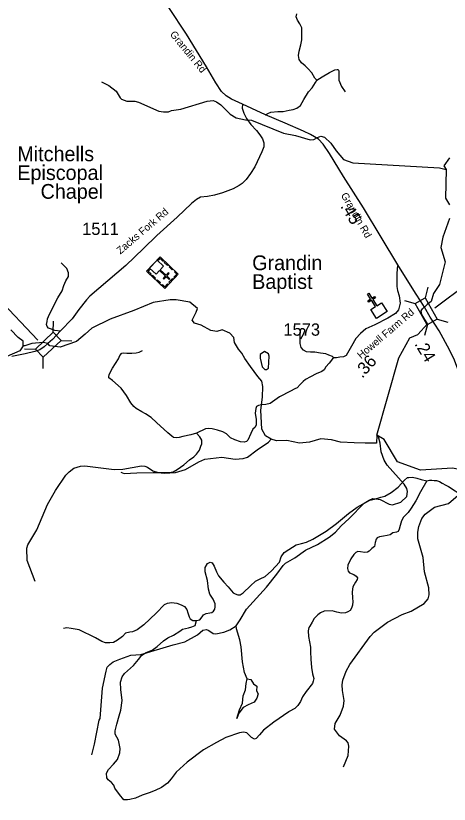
# Model space of a CAD drawing. Extents: x 1159738 to 1321356, y 736314 to 882035.
# Drawn here: x 1282038 to 1286444, y 838175 to 846191 of the extents above; entities that cross this region are included whole.
import ezdxf

# ---------------------------------------------------------------- set-up
doc = ezdxf.new("R2010")
doc.units = 0
for name, color, linetype in [('Exist Cultural Church CELL', 7, 'Continuous'), ('Exist Cultural Church Label', 7, 'Continuous'), ('Exist Cultural Church with Cemetary CELL', 7, 'Continuous'), ('Exist Hydrographic Creek Single Shore', 7, 'Continuous'), ('Exist Hydrographic Misc Water Feature', 7, 'Continuous'), ('Exist Road Non-System Type 51', 7, 'Continuous'), ('Exist Road Secondary Mileage Hundredths English Label', 7, 'Continuous'), ('Exist Road Secondary Structure Standard Bridge CELL', 7, 'Continuous'), ('Exist Road Secondary Structure Standard Bridge Number Label', 7, 'Continuous'), ('Exist Road Secondary Type 41 Attributed', 7, 'Continuous'), ('Exist Road Secondary Type 51 Attributed', 7, 'Continuous'), ('Exist Road Secondary Type 51 Label', 7, 'Continuous'), ('Exist Road Secondary Type 51 Number Label', 7, 'Continuous')]:
    doc.layers.add(name, color=color, linetype=linetype)

msp = doc.modelspace()

# ---------------------------------------------------------------- linework, layer by layer
at = {"layer": 'Exist Cultural Church CELL'}
msp.add_lwpolyline([(1285646.5, 843203), (1285694.4, 843233.8), (1285653.3, 843297.9), (1285626.4, 843280.7), (1285617.8, 843294.1), (1285644.7, 843311.4), (1285612.3, 843362), (1285625.8, 843370.7), (1285658.2, 843320), (1285685.1, 843337.3), (1285693.8, 843323.8), (1285666.8, 843306.6), (1285707.9, 843242.5), (1285756.5, 843273.4), (1285813.9, 843183.8), (1285703.9, 843113.4)], close=True, dxfattribs=at)
at = {"layer": 'Exist Cultural Church with Cemetary CELL'}
for points in [[(1283689.5, 843564.7), (1283553.2, 843419.6), (1283367.7, 843594), (1283504, 843739.1)], [(1283481.4, 843714.9), (1283489.7, 843707.1), (1283504.8, 843723.1), (1283534.2, 843695.4), (1283541.9, 843703.6), (1283504, 843739.1)], [(1283474.5, 843707.7), (1283397.7, 843625.9), (1283463.7, 843563.9), (1283498.4, 843600.9), (1283557.9, 843545.1), (1283535.3, 843521.1), (1283543.3, 843513.5), (1283565.9, 843537.6), (1283596.6, 843508.6), (1283604.6, 843517.1), (1283573.8, 843546), (1283596.5, 843570.1), (1283588.5, 843577.7), (1283565.8, 843553.6), (1283506.4, 843609.3), (1283540.5, 843645.6)], [(1283555, 843691.2), (1283586.5, 843661.6), (1283578.7, 843653.3), (1283547.2, 843682.9)], [(1283603.9, 843645.2), (1283635.5, 843615.5), (1283627.7, 843607.2), (1283596.1, 843636.9)], [(1283390.3, 843618.1), (1283398.7, 843610.3), (1283383.6, 843594.2), (1283413.1, 843566.6), (1283405.5, 843558.4), (1283367.7, 843594)], [(1283428.1, 843552.8), (1283459.7, 843523.1), (1283451.9, 843514.8), (1283420.3, 843544.5)], [(1283658, 843594.4), (1283650.2, 843586.1), (1283673.7, 843564.1), (1283645.9, 843534.5), (1283654, 843526.9), (1283689.5, 843564.7)], [(1283476.1, 843507.6), (1283507.7, 843478), (1283499.9, 843469.7), (1283468.3, 843499.3)], [(1283638.8, 843510.8), (1283603.3, 843473), (1283595, 843480.8), (1283630.5, 843518.6)], [(1283521.6, 843449.3), (1283529.4, 843457.6), (1283552.8, 843435.5), (1283580.6, 843465.1), (1283588.7, 843457.5), (1283553.2, 843419.6)]]:
    msp.add_lwpolyline(points, close=True, dxfattribs=at)
at = {"layer": 'Exist Hydrographic Creek Single Shore'}
for points in [[(1286446.7, 844747.1), (1286389.5, 844663.5), (1286411.5, 844628.2), (1286407.1, 844337.6), (1286446.5, 844269.1)], [(1286446.5, 844128.2), (1286380.5, 843938.8), (1286358.5, 843833.2), (1286402.5, 843687.8), (1286393.7, 843648.2), (1286345.3, 843458.9), (1286283.7, 843366.4), (1286261.6, 843286.6), (1286221.1, 843255)], [(1285709.6, 841925.5), (1285706.3, 841844.1), (1285591.1, 841844.1), (1285476, 841848.4), (1285339.5, 841856.9), (1285245.6, 841878.3), (1285139, 841891.1), (1285023.8, 841856.9), (1284921.5, 841844.1), (1284793.5, 841874), (1284686.8, 841869.7), (1284634.8, 841887.2), (1284575.9, 841920.9), (1284537.6, 841989.2), (1284529, 842181.3), (1284546.1, 842313.6), (1284550.3, 842420.4), (1284537.6, 842475.8), (1284499.2, 842522.8), (1284422.4, 842625.2), (1284366.9, 842706.3), (1284337.1, 842761.8), (1284302.9, 842800.3), (1284260.3, 842868.5), (1284256, 842919.8), (1284213.4, 842962.5), (1284136.6, 842996.6), (1284081.1, 842979.5), (1284021.4, 842992.3), (1283923.3, 843043.6), (1283855.1, 843064.9), (1283829.5, 843094.8), (1283872.1, 843175.9), (1283884.9, 843214.3), (1283808.1, 843278.3), (1283667.4, 843303.9), (1283607.7, 843303.9), (1283432.8, 843274.1), (1283236.6, 843193), (1282997.7, 843107.6), (1282811.5, 843014.1), (1282743.3, 842954.3), (1282653.7, 842877.5), (1282487.4, 842822), (1282385.4, 842835.4), (1282363.4, 842858.9)], [(1285709.6, 841925.5), (1285931.6, 842714.2), (1286042.5, 842914.8), (1286123.6, 842948.9), (1286221.7, 843059.9), (1286166.6, 843153.3), (1286158.6, 843191.6), (1286170.9, 843211.3), (1286221.1, 843255)], [(1282363.4, 842858.9), (1282315.1, 842868.7), (1282199.4, 842858.1), (1282129.1, 842834.8), (1282112, 842834.8), (1282077.9, 842783.6), (1281945.6, 842728.1)], [(1288439.6, 838007), (1288392.7, 838116.2), (1288335.7, 838508.1), (1288288.6, 838620.6), (1287827.7, 839230.6), (1287798.6, 839388.8), (1287820.6, 839956.2), (1287758.9, 840045.3), (1287038.6, 840700.7), (1286874.6, 840805.8), (1286768.6, 840932.6), (1286714.5, 841074.9), (1286715.6, 841491.7), (1286675.6, 841551.6), (1286476.6, 841591.7), (1286150.5, 841572), (1285919.5, 841655.4), (1285783.5, 841881.4), (1285709.6, 841925.5)]]:
    msp.add_lwpolyline(points, dxfattribs=at)
at = {"layer": 'Exist Hydrographic Misc Water Feature'}
for points in [[(1282907.8, 845520.5), (1282983, 845482), (1283059.7, 845424.7), (1283097.9, 845355), (1283113.7, 845343.2), (1283165.2, 845321.6), (1283249.3, 845321.6), (1283285, 845312.7), (1283490.9, 845221.6), (1283538.8, 845212.4), (1283591, 845215.5), (1283619.2, 845226.4), (1283715.5, 845240), (1283981.8, 845323.3), (1284045.9, 845327.8), (1284077.7, 845315.6), (1284120.9, 845286), (1284218.7, 845191.4), (1284279.7, 845152.4), (1284371.4, 845134.1), (1284435.3, 845128.7), (1284760.4, 844998.3), (1284879.8, 844973.8), (1285030.9, 844929.7), (1285067, 844933.1), (1285103.5, 844953.7), (1285139.7, 844965.2), (1285175.6, 844956.3), (1285240.1, 844894.3), (1285294.2, 844816.9), (1285368.2, 844729.2), (1285463.4, 844694.5), (1286346.7, 844643.1), (1286411.5, 844628.2)], [(1282112, 842834.8), (1282114.4, 842884.1), (1282063.2, 842918.3), (1281986.4, 842999.4)], [(1284568, 842594.8), (1284588, 842594.4), (1284606.3, 842609.6), (1284613.2, 842729.3), (1284605.8, 842754), (1284566.4, 842778.6), (1284521.5, 842745.9), (1284520.7, 842709.8), (1284542.5, 842623.2), (1284568, 842594.8)], [(1282235.7, 840439.3), (1282154.9, 840653.5), (1282149.9, 840777.5), (1282158.8, 840813.4), (1282252.5, 840963.4), (1282361.1, 841223), (1282440.6, 841365), (1282546.4, 841518.8), (1282579.4, 841555.9), (1282628.2, 841591), (1282696.9, 841612.6), (1282740.9, 841615.8), (1283036.3, 841578.7), (1283124.3, 841582.7), (1283317.2, 841614.1), (1283349.3, 841612.7), (1283376.9, 841602.3), (1283432.1, 841565), (1283483.8, 841547.6), (1283547.7, 841542.2), (1283659.8, 841549), (1283764.7, 841578.9), (1283898.7, 841657.5), (1283959.3, 841684.1), (1284134, 841703.6), (1284267.6, 841682.9), (1284347.7, 841688.6), (1284392.2, 841703.3), (1284492.1, 841779.3), (1284606.1, 841856.6), (1284634.8, 841887.2)], [(1284277.2, 839988.7), (1284318.6, 840048.6), (1284381.5, 840159), (1284585, 840380.6), (1284692.3, 840513.8), (1284756.5, 840602), (1284781.1, 840626.1), (1284874.5, 840679.2), (1284984.4, 840756.7), (1285105.9, 840815.8), (1285221.9, 840888.9), (1285287.1, 840941.8), (1285344.7, 841003.8), (1285426.6, 841078.5), (1285580.6, 841236.3), (1285629.4, 841267.3), (1285665.7, 841282.2), (1285701.7, 841281.4), (1285741.6, 841272.4), (1285832.5, 841224.6), (1285868.4, 841219.8), (1285953, 841245.2), (1286014.5, 841303.9), (1286019.7, 841355.5), (1286012.4, 841384.4), (1285985.5, 841428.4), (1285812.1, 841623.1), (1285781.4, 841672.1), (1285753.5, 841756.4), (1285743.6, 841845.2), (1285725.2, 841909.6), (1285709.6, 841925.5)], [(1285368.8, 838556.9), (1285417.7, 838671.6), (1285423.9, 838764.3), (1285416.9, 838799.7), (1285401.3, 838820.5), (1285328.5, 838870.4), (1285276.1, 838937.9), (1285283.5, 838995.2), (1285333.7, 839082), (1285370, 839173.2), (1285375.3, 839229.7), (1285357.7, 839330.2), (1285355.2, 839390.2), (1285362.3, 839437.6), (1285396.7, 839528.9), (1285434.4, 839596.2), (1285639.6, 839881), (1285680.6, 839924.5), (1285817.1, 840026.8), (1285967.1, 840103.4), (1286056, 840139.3), (1286190, 840216.2), (1286231.2, 840263), (1286240.1, 840303.1), (1286235.9, 840375.4), (1286192, 840536.3), (1286177.5, 840684.3), (1286126.1, 840874.1), (1286125.8, 840942.2), (1286135.2, 840997.8), (1286165.2, 841080.9), (1286198.3, 841124.6), (1286294.1, 841194.1), (1286435.2, 841233.1), (1286533.3, 841318.1)], [(1282812.1, 838678), (1282838.7, 838784.9), (1282886.7, 839028.5), (1282895.2, 839048.1), (1282920.8, 839355.3), (1282955, 839527), (1282967.9, 839566.9), (1282992.6, 839594.3), (1283029.3, 839621.5), (1283094, 839649.7), (1283207.2, 839690.9), (1283307.4, 839696.3), (1283636.1, 839796.4), (1283756.8, 839825.2), (1283886.7, 839896.5), (1283939.8, 839943), (1283976.1, 839950.4), (1283999.9, 839941.8), (1284043.2, 839912.2), (1284071, 839907.5), (1284151.6, 839923.9), (1284212.1, 839946.5), (1284277.2, 839988.7)], [(1284390.1, 839449.8), (1284363.6, 839514.3), (1284342.3, 839623.1), (1284328, 839775.2), (1284313.8, 839847.7), (1284280.5, 839956.6), (1284277.2, 839988.7)], [(1284390.1, 839449.8), (1284426.7, 839443.5), (1284455.6, 839398.8), (1284487.1, 839375.1), (1284484.5, 839327.7), (1284500.3, 839296.2), (1284487.1, 839254.1), (1284460.9, 839212), (1284400.4, 839185.7), (1284347.8, 839159.4), (1284305.8, 839101.5), (1284284.8, 839046.3), (1284311, 839133.1), (1284342.6, 839201.5), (1284350.5, 839277.8), (1284371.5, 839338.3), (1284379.4, 839401.4), (1284390.1, 839449.8)]]:
    msp.add_lwpolyline(points, dxfattribs=at)
at = {"layer": 'Exist Road Non-System Type 51'}
for points in [[(1285099.7, 845535.3), (1285076.3, 845556.9), (1285047.5, 845610.9), (1285009.7, 845652.3), (1284981, 845681.1), (1284943.2, 845713.5), (1284918, 845745.9), (1284911, 845787.8), (1284918.2, 845829.2), (1284934.4, 845894), (1284946.9, 845944.4), (1284946.9, 846007.4), (1284945.1, 846068.6), (1284925.4, 846110), (1284900.2, 846144.2), (1284889.4, 846178.4), (1284894.8, 846210.8)], [(1285099.7, 845535.3), (1285151.8, 845569.5), (1285225.6, 845614.5), (1285281.3, 845639.7), (1285306.5, 845645.1), (1285315.5, 845643.3), (1285320.9, 845630.7), (1285320.9, 845614.5), (1285320.9, 845574.9), (1285322.7, 845537.1), (1285349.7, 845470.5), (1285387.4, 845418.3)], [(1284577.1, 845182.8), (1284601.4, 845198.7), (1284632, 845211.3), (1284700.4, 845216.7), (1284754.3, 845218.5), (1284815.5, 845231.1), (1284858.6, 845236.5), (1284896.4, 845252.7), (1284930.6, 845279.7), (1284966.6, 845340.9), (1285013.3, 845418.3), (1285049.3, 845457.9), (1285085.3, 845513.7), (1285099.7, 845535.3)], [(1282492.2, 842983.3), (1282435.2, 842991), (1282390.6, 843006.4), (1282370.6, 843015.7), (1282358.2, 843031.1), (1282350.5, 843052.7), (1282355.2, 843083.5), (1282359.8, 843108.2), (1282381.3, 843156), (1282466.1, 843324), (1282507.6, 843393.3), (1282527.7, 843448.8), (1282546.1, 843495.1), (1282572.3, 843539.8), (1282573.9, 843576.8), (1282556.9, 843621.5), (1282499.9, 843678.5)], [(1285272.1, 842714.4), (1285258.9, 842726.3), (1285220.5, 842740.8), (1285190, 842752.8), (1285134.5, 842762), (1285078.9, 842770), (1285033.9, 842770), (1284991.5, 842775.3), (1284962.4, 842792.5), (1284939.9, 842817.7), (1284928, 842857.4), (1284928, 842910.4), (1284928, 842955.4), (1284933.3, 842992.5), (1284938.6, 843009.7), (1284959.7, 843011), (1284974.3, 843000.4), (1284974.3, 842983.2), (1284959.7, 842950.1), (1284933.3, 842903.8)], [(1283873.7, 841948.4), (1283816.8, 841929.9), (1283735.8, 841912.7), (1283697.4, 841903.5), (1283668.3, 841899.5), (1283640.5, 841903.5), (1283624.6, 841918), (1283582.2, 841949.8), (1283469.7, 842054.4), (1283412.8, 842106.1), (1283355.9, 842143.2), (1283317.5, 842164.4), (1283261.9, 842197.5), (1283238.1, 842218.7), (1283207.7, 842254.5), (1283164, 842331.3), (1283109.7, 842404.1), (1283019.7, 842483.6), (1282984, 842511.4), (1282983.1, 842519.7), (1282987.1, 842542.2), (1283021.5, 842608.4), (1283082.4, 842703.8), (1283094.3, 842735.6), (1283115.5, 842759.4), (1283135.3, 842763.4), (1283167.1, 842760.7), (1283218.7, 842759.4), (1283262.4, 842763.4), (1283292.8, 842771.3), (1283325.9, 842787.2)], [(1284829.1, 842375.1), (1284718.7, 842315.3), (1284622.6, 842250.4), (1284579.2, 842239.8), (1284536.8, 842235.8), (1284505.1, 842227.9), (1284485.2, 842217.3), (1284477.3, 842198.7), (1284472, 842149.7), (1284479.9, 842084.8), (1284482.6, 842050.4), (1284482.6, 842027.9), (1284466.7, 842005.4), (1284448.2, 841986.8), (1284425.7, 841943.1), (1284397.9, 841876.9), (1284383.3, 841861), (1284358.2, 841855.7), (1284321.1, 841859.7), (1284264.2, 841878.2), (1284219.2, 841899.4), (1284200.7, 841919.3), (1284178.2, 841939.1), (1284141.1, 841960.3), (1284088.2, 841976.2), (1284035.2, 841992.1), (1284000.8, 841994.8), (1283966.4, 841990.8), (1283873.7, 841948.4)], [(1283104.2, 841550.3), (1283139.9, 841537.1), (1283267, 841545), (1283433.8, 841546.3), (1283527.7, 841547.7), (1283592.6, 841547.7), (1283637.6, 841553), (1283679.9, 841576.8), (1283747.4, 841625.8), (1283804.4, 841677.5), (1283846.7, 841705.3), (1283875.8, 841734.4), (1283906.3, 841774.1), (1283918.2, 841816.5), (1283928.2, 841838.2), (1283928.2, 841876.6), (1283909.7, 841911), (1283873.7, 841948.4)], [(1283340.7, 839997.6), (1283465.5, 840117.8), (1283548.6, 840204.2), (1283581, 840219.6), (1283619.5, 840225.7), (1283673.4, 840218), (1283718.1, 840202.6), (1283753.5, 840184.1), (1283778.1, 840154.8), (1283785.8, 840119.4), (1283801.3, 840080.8), (1283810.5, 840060.8), (1283838.2, 840043.9), (1283873.6, 840042.3), (1283909.1, 840050), (1283932.2, 840080.8), (1283946, 840099.3), (1283972.2, 840113.2), (1284010.7, 840119.4), (1284032.3, 840124), (1284047.7, 840137.9), (1284061.6, 840156.4), (1284064.6, 840181), (1284066.2, 840213.4), (1284043.1, 840258.1), (1284010.7, 840309), (1283998.4, 840359.8), (1283987.6, 840449.2), (1283964.5, 840538.6), (1283963, 840581.8), (1283986.1, 840621.9), (1284013.8, 840634.2), (1284033.8, 840628), (1284053.9, 840595.7), (1284077, 840537.1), (1284100.1, 840495.5), (1284154, 840432.3), (1284197.1, 840386), (1284246.4, 840324.4), (1284266.4, 840315.1), (1284294.1, 840304.4), (1284320.3, 840304.4), (1284348.1, 840324.4), (1284425.1, 840396.8), (1284474.4, 840443.1), (1284520.6, 840466.2), (1284571.4, 840490.9), (1284637, 840548.6), (1284677.1, 840590.2), (1284718.7, 840636.5), (1284735.6, 840688.9), (1284764.9, 840735.1), (1284814.2, 840764.4), (1284889.6, 840810.6), (1284942, 840824.5), (1284992.8, 840838.4), (1285056, 840869.2), (1285193.1, 840950.9), (1285298.7, 841030.4), (1285420.4, 841129.1), (1285509.8, 841193.8), (1285636.1, 841267.8), (1285685.4, 841275.5), (1285750, 841297.1), (1285789.5, 841307.1), (1285852.7, 841344.1), (1285925.1, 841398.1), (1285989.7, 841470.5), (1286019, 841495.2), (1286032.9, 841496.7), (1286069.8, 841499.8), (1286116.1, 841489), (1286159.2, 841476.7), (1286216.2, 841461.3)], [(1286216.2, 841461.3), (1286242, 841469.4), (1286266.7, 841469.4), (1286291.3, 841467.8), (1286316, 841466.3), (1286345.2, 841457), (1286372.9, 841440.1), (1286408.4, 841420), (1286436.1, 841406.2), (1286503.9, 841361.5), (1286556.2, 841326), (1286605.5, 841315.2), (1286659.4, 841312.1), (1286711.8, 841301.4), (1286738, 841278.2), (1286762.6, 841242.8), (1286776.5, 841185.7), (1286790.4, 841104.1), (1286799.6, 841079.4), (1286828.9, 841059.4), (1286848.9, 841057.8), (1286895.1, 841037.8)], [(1286216.2, 841461.3), (1286153, 841351.8), (1286105.3, 841259.4), (1286056, 841183.8), (1286026.7, 841140.7), (1285977.7, 841093.8), (1285959.2, 841056.8), (1285945.3, 841009), (1285936.1, 840972), (1285925.3, 840948.9), (1285906.8, 840939.6), (1285871.4, 840933.5), (1285842.1, 840915), (1285812.9, 840905.7), (1285777.5, 840899.6), (1285734.3, 840893.4), (1285711.2, 840882.6), (1285700.4, 840868.7), (1285689.7, 840834.8), (1285683.5, 840794.7), (1285658.9, 840776.2), (1285629.6, 840747), (1285612.6, 840737.7), (1285586.5, 840733.1), (1285541.8, 840740.8), (1285515.6, 840743.9), (1285495.6, 840734.6), (1285475.6, 840714.6), (1285443.2, 840671.4), (1285412.4, 840606.7), (1285409.7, 840572), (1285415.8, 840544.3), (1285429.7, 840528.8), (1285472.8, 840511.9), (1285499, 840491.9), (1285511.3, 840478), (1285508.2, 840459.5), (1285489.8, 840433.3), (1285465.1, 840385.5), (1285455.9, 840334.6), (1285459, 840271.4), (1285463.6, 840236), (1285460.5, 840197.4), (1285449.7, 840169.7), (1285435.8, 840143.5), (1285414.3, 840129.6), (1285390, 840119.7), (1285349.9, 840118.1), (1285300.7, 840128.9), (1285252.9, 840141.2), (1285172.8, 840136.6), (1285134.3, 840121.2), (1285108.1, 840101.2), (1285071.2, 840064.2), (1285051.1, 840027.2), (1285026.5, 839985.6)], [(1283136.4, 838220.1), (1283093.5, 838272.6), (1283043.4, 838337.7), (1283034.4, 838367.6), (1283012, 838394.5), (1282977.7, 838422.9), (1282964.2, 838442.4), (1282961.2, 838491.7), (1282979.1, 838529.1), (1283030, 838581.5), (1283070.3, 838630.8), (1283095.7, 838696.6), (1283100.2, 838740), (1283082.3, 838825.2), (1283049.3, 838886.6), (1283049.3, 838922.5), (1283064.3, 838988.3), (1283089.7, 839075), (1283104.6, 839130.3), (1283119.6, 839229), (1283106.1, 839342.7), (1283103.1, 839417.4), (1283119.6, 839471.3), (1283142, 839505.7), (1283234.6, 839586.4), (1283284, 839647.7), (1283318.1, 839688.8), (1283362.9, 839717.2), (1283422.7, 839742.7), (1283475, 839778.6), (1283537.8, 839835.4), (1283584.1, 839868.3), (1283639.4, 839895.2), (1283705.1, 839935.6), (1283733.5, 839953.5), (1283793.3, 839967), (1283827.7, 839977.5), (1283860.5, 839990.9), (1283873.6, 840042.3)], [(1283340.7, 839997.6), (1283270.3, 839949), (1283223.9, 839928.1), (1283198.5, 839923.6), (1283152.2, 839913.1), (1283123.8, 839880.2), (1283071.5, 839841.4), (1283031.2, 839820.4), (1282995.3, 839814.4), (1282950.5, 839815.9), (1282911.6, 839830.9), (1282848.9, 839868.3), (1282680.4, 839949), (1282601.2, 839962.5), (1282557.9, 839970), (1282523.5, 839962.5)], [(1285026.5, 839985.6), (1285018.2, 839972.2), (1285010.7, 839939.3), (1285013.7, 839879.5), (1285034.6, 839771.8), (1285033.1, 839725.4), (1285036.1, 839649.2), (1285045.1, 839563.9), (1285052.6, 839501.1), (1285066, 839454.8), (1285061.5, 839427.8), (1285052.6, 839403.9), (1284988.3, 839321.7), (1284954, 839265.7), (1284931.6, 839217.9), (1284906.2, 839177.5), (1284873.3, 839149.1), (1284818, 839117.7), (1284813.6, 839114.7), (1284661.1, 839008.5), (1284555, 838927.8), (1284516.2, 838879.9), (1284482.3, 838841.6), (1284465.9, 838837.1), (1284433, 838853.6), (1284407.6, 838882), (1284385.2, 838899.9), (1284353.8, 838907.4), (1284312, 838899.9), (1284173, 838852.1), (1284078.9, 838804.2), (1283945.9, 838729.5), (1283778.5, 838603.8), (1283668.4, 838502.7), (1283617.6, 838432.4), (1283580.3, 838387.6), (1283519, 838345.7), (1283454.7, 838314.3), (1283393.5, 838290.4), (1283321.7, 838267.9), (1283256, 838238), (1283197.7, 838223.1), (1283172.3, 838218.6), (1283136.4, 838220.1)]]:
    msp.add_lwpolyline(points, dxfattribs=at)
at = {"layer": 'Exist Road Secondary Structure Standard Bridge CELL'}
for p, q in [((1286227.4, 843431.7), (1286197.7, 843322.5)), ((1285988, 843294.7), (1286097.2, 843265)), ((1282418.2, 842972.5), (1282421.2, 843085.6)), ((1286320.4, 843107.1), (1286429.6, 843077.4)), ((1286222.2, 843050.9), (1286192.5, 842941.7)), ((1282496, 842890.3), (1282609.2, 842887.3)), ((1282124.8, 842805.4), (1282237.9, 842802.4)), ((1282314.5, 842605.2), (1282317.6, 842718.3))]:
    msp.add_line(p, q, dxfattribs=at)
for points in [[(1286197.7, 843322.5), (1286320.9, 843107.4), (1286220.4, 843049.9), (1286097.2, 843265)], [(1282237.9, 842802.4), (1282417.8, 842972.9), (1282497.5, 842888.8), (1282317.6, 842718.3)]]:
    msp.add_lwpolyline(points, close=True, dxfattribs=at)
at = {"layer": 'Exist Road Secondary Structure Standard Bridge Number Label'}
for p, q in [((1282262.5, 842891.9), (1280576.8, 844675.6)), ((1286298.7, 843222.7), (1287677.8, 844257))]:
    msp.add_line(p, q, dxfattribs=at)
at = {"layer": 'Exist Road Secondary Type 41 Attributed'}
for points in [[(1284341.5, 845292.6), (1284340.4, 845252.2), (1284354.7, 845200), (1284381.7, 845147.8), (1284426.7, 845086.6), (1284486, 845023.6), (1284520.2, 844980.4), (1284547.2, 844939), (1284559.8, 844899.4), (1284559.8, 844858), (1284538.2, 844807.6), (1284466.3, 844654.6), (1284423.1, 844586.2), (1284379.9, 844526.8), (1284338.6, 844485.4), (1284308, 844465.6), (1284248.6, 844429.6), (1284140.7, 844390), (1284058, 844366.6), (1283986, 844354), (1283916.7, 844346.3), (1283873.6, 844322.9), (1283823.2, 844283.3), (1283679.3, 844142.9), (1283472.5, 843955.7), (1283337.6, 843826.1), (1283155.9, 843651.5), (1282791.8, 843339.7), (1282755.8, 843301.9), (1282680.2, 843203), (1282610.1, 843109.4), (1282493.6, 842986.3), (1282410.4, 842900.6), (1282363.4, 842858.9)], [(1285922.5, 843660.2), (1285916.3, 843624.8), (1285910.9, 843561.8), (1285912.7, 843437.6), (1285918.1, 843396.2), (1285934.3, 843344), (1285945.1, 843270.2), (1285928.9, 843201.8), (1285898.3, 843162.2), (1285819.2, 843117.2), (1285687.9, 843047), (1285596.2, 843007.4), (1285540.4, 842960.6), (1285495.4, 842910.3), (1285450.5, 842831.1), (1285396.9, 842738.3), (1285369.9, 842722.1), (1285332.2, 842718.5), (1285298, 842713.1), (1285272.1, 842714.4), (1285256.6, 842704.1), (1285222.4, 842659.1), (1285190.1, 842621.3), (1285173.9, 842592.5), (1285150.5, 842574.5), (1285091.2, 842551.1), (1285032.3, 842520.1), (1284983.8, 842493.1), (1284959.5, 842474.2), (1284928, 842441.8), (1284897.5, 842409.7), (1284874.9, 842398.6), (1284829.1, 842375.1)], [(1282363.4, 842858.9), (1282324.7, 842824.3), (1282281.6, 842794.4), (1282232.9, 842777.5), (1282134, 842754.1), (1281999.1, 842725.3)]]:
    msp.add_lwpolyline(points, dxfattribs=at)
at = {"layer": 'Exist Road Secondary Type 51 Attributed'}
for points in [[(1284341.5, 845292.6), (1284229.5, 845342.3), (1284175.6, 845376.5), (1284128.8, 845419.7), (1284071.2, 845509.7), (1283975.9, 845669.9), (1283772.7, 846004.7), (1283593.3, 846275.3)], [(1285922.5, 843660.2), (1285752.3, 843939.4), (1285574.2, 844236.4), (1285367.8, 844557.2), (1285225.7, 844791.2), (1285162.8, 844886.6), (1285114.2, 844935.2), (1285035.1, 844983.8), (1284963.1, 845018), (1284774.9, 845100), (1284577.1, 845182.8), (1284438.6, 845249.4), (1284341.5, 845292.6)], [(1286191.3, 843228), (1286157.3, 843281), (1286102.5, 843371.1), (1285922.5, 843660.2)], [(1286540.8, 842569.8), (1286497.7, 842689.5), (1286447.4, 842793.9), (1286342, 842986.9), (1286297.9, 843055.2), (1286250.5, 843127.4), (1286191.3, 843228)]]:
    msp.add_lwpolyline(points, dxfattribs=at)

# ---------------------------------------------------------------- texts
at = {"layer": 'Exist Cultural Church Label'}
for s, p in [('Mitchells', (1282053.5, 844712.1)), ('Episcopal', (1282053.5, 844521.1)), ('Chapel', (1282289.8, 844330.1)), ('Grandin', (1284440.9, 843604.4)), ('Baptist', (1284440.9, 843413.4))]:
    msp.add_text(s, height=150, dxfattribs=at).set_placement(p)
at = {"layer": 'Exist Road Secondary Mileage Hundredths English Label'}
for s, rotation, p in [('.45', 301.26862, (1285333.6, 844253.5)), ('.24', 301.61769, (1286086.2, 842854)), ('.36', 48.25979, (1285560.1, 842499.2))]:
    msp.add_text(s, height=125, rotation=rotation, dxfattribs=at).set_placement(p)
at = {"layer": 'Exist Road Secondary Type 51 Label'}
for s, rotation, p in [('Grandin Rd', 309.19081, (1283599.8, 845999.7)), ('Grandin Rd', 299.94762, (1285339.8, 844366.8)), ('Zacks Fork Rd', 40.55631, (1283101.4, 843762.4)), ('Howell Farm Rd', 40.4843, (1285548.2, 842698))]:
    msp.add_text(s, height=75, rotation=rotation, dxfattribs=at).set_placement(p)
at = {"layer": 'Exist Road Secondary Type 51 Number Label'}
for s, p in [('1511', (1282712.6, 843962.4)), ('1573', (1284758.8, 842938.1))]:
    msp.add_text(s, height=125, dxfattribs=at).set_placement(p)

doc.saveas('drawing.dxf')
